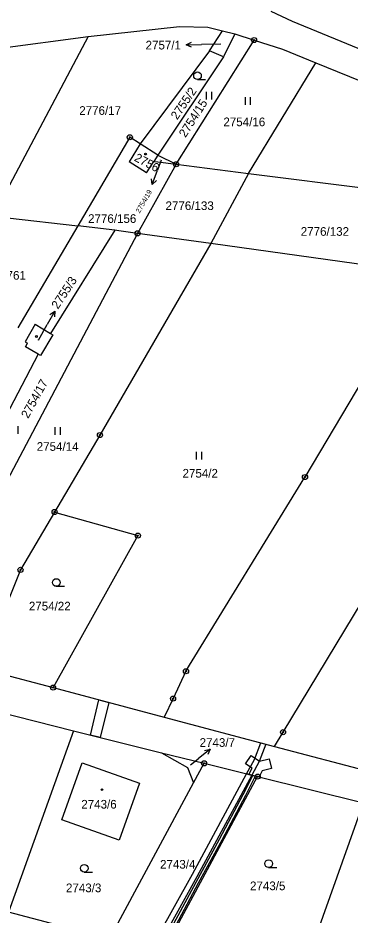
# Model space of a CAD drawing. Extents: x -755819 to -753140, y -1169796 to -1166000.
# Drawn here: x -753470.9 to -753405.7, y -1169236.7 to -1169060.4 of the extents above; entities that cross this region are included whole.
import ezdxf

# ---------------------------------------------------------------- set-up
doc = ezdxf.new("R2010")
doc.units = 0
for name, color, linetype in [('Vrstva 1', 7, 'Continuous'), ('Vrstva 13', 7, 'Continuous'), ('Vrstva 16', 7, 'Continuous'), ('Vrstva 18', 7, 'Continuous'), ('Vrstva 19', 7, 'Continuous'), ('Vrstva 24', 7, 'Continuous'), ('Vrstva 25', 7, 'Continuous'), ('Vrstva 27', 7, 'Continuous'), ('Vrstva 6', 7, 'Continuous'), ('Vrstva 62', 7, 'Continuous')]:
    doc.layers.add(name, color=color, linetype=linetype)

msp = doc.modelspace()

# ---------------------------------------------------------------- linework, layer by layer
at = {"layer": 'Vrstva 1'}
for p, q in [((-753421.22, -1169059.09), (-753417.03, -1169061.06)), ((-753417.03, -1169061.06), (-753388.03, -1169072.97)), ((-753457.13, -1169064.03), (-753439.18, -1169062.1)), ((-753439.18, -1169062.1), (-753433.66, -1169062.19)), ((-753433.66, -1169062.19), (-753430.76, -1169062.93)), ((-753433.33, -1169066.84), (-753430.76, -1169062.93)), ((-753430.76, -1169062.93), (-753428.33, -1169063.55)), ((-753428.33, -1169063.55), (-753430.56, -1169068.08)), ((-753428.33, -1169063.55), (-753424.54, -1169064.76)), ((-753482.8, -1169067.5), (-753457.13, -1169064.03)), ((-753457.13, -1169064.03), (-753475.82, -1169099.32)), ((-753439.87, -1169089.15), (-753424.54, -1169064.76)), ((-753424.54, -1169064.76), (-753418.98, -1169066.55)), ((-753433.33, -1169066.84), (-753446.92, -1169085.16)), ((-753430.56, -1169068.08), (-753433.33, -1169066.84)), ((-753418.98, -1169066.55), (-753412.4, -1169069.22)), ((-753430.56, -1169068.08), (-753443.48, -1169087.36)), ((-753412.4, -1169069.22), (-753389.54, -1169078.5)), ((-753448.96, -1169083.85), (-753459.15, -1169101.27)), ((-753446.92, -1169085.16), (-753448.96, -1169083.85)), ((-753446.92, -1169085.16), (-753449.08, -1169088.66)), ((-753443.48, -1169087.36), (-753446.92, -1169085.16)), ((-753443.48, -1169087.36), (-753444.27, -1169088.59)), ((-753443.48, -1169087.36), (-753439.87, -1169089.15)), ((-753445.69, -1169090.82), (-753449.08, -1169088.66)), ((-753439.87, -1169089.15), (-753447.43, -1169102.73)), ((-753445.69, -1169090.82), (-753444.27, -1169088.59)), ((-753444.27, -1169088.59), (-753443.47, -1169088.7)), ((-753443.47, -1169088.7), (-753439.87, -1169089.15)), ((-753439.87, -1169089.15), (-753425.64, -1169090.95)), ((-753425.64, -1169090.95), (-753382.45, -1169096.41)), ((-753472.97, -1169099.66), (-753459.15, -1169101.27)), ((-753459.15, -1169101.27), (-753470.94, -1169121.28)), ((-753451.87, -1169102.12), (-753464.55, -1169122.38)), ((-753451.87, -1169102.12), (-753459.15, -1169101.27)), ((-753451.14, -1169102.21), (-753451.87, -1169102.12)), ((-753447.43, -1169102.73), (-753451.14, -1169102.21)), ((-753447.43, -1169102.73), (-753489.38, -1169182.12)), ((-753433.04, -1169104.74), (-753447.43, -1169102.73)), ((-753433.04, -1169104.74), (-753454.82, -1169142.37)), ((-753390.88, -1169110.64), (-753433.04, -1169104.74)), ((-753390.88, -1169110.64), (-753414.54, -1169150.62)), ((-753418.85, -1169200.74), (-753366.37, -1169113.92)), ((-753467.58, -1169120.6), (-753469.52, -1169124.03)), ((-753467.58, -1169120.6), (-753464.55, -1169122.38)), ((-753464.08, -1169122.66), (-753466.48, -1169126.7)), ((-753464.55, -1169122.38), (-753464.08, -1169122.66)), ((-753469.52, -1169124.03), (-753469.06, -1169124.29)), ((-753469.47, -1169125.01), (-753469.06, -1169124.29)), ((-753466.95, -1169126.44), (-753469.47, -1169125.01)), ((-753466.95, -1169126.44), (-753480.39, -1169152.18)), ((-753466.48, -1169126.7), (-753466.95, -1169126.44)), ((-753454.82, -1169142.37), (-753463.73, -1169157.48)), ((-753437.92, -1169188.77), (-753414.54, -1169150.62)), ((-753463.73, -1169157.48), (-753470.43, -1169168.85)), ((-753463.73, -1169157.48), (-753447.37, -1169162.11)), ((-753447.37, -1169162.11), (-753464.04, -1169191.97)), ((-753470.43, -1169168.85), (-753476.95, -1169184.99)), ((-753478.25, -1169188.2), (-753464.04, -1169191.97)), ((-753437.92, -1169188.77), (-753440.45, -1169194.15)), ((-753464.04, -1169191.97), (-753442.23, -1169197.77)), ((-753440.45, -1169194.15), (-753442.23, -1169197.77)), ((-753480.28, -1169195.33), (-753460.04, -1169200.49)), ((-753442.23, -1169197.77), (-753420.54, -1169203.53)), ((-753460.04, -1169200.49), (-753472.79, -1169236.12)), ((-753460.04, -1169200.49), (-753442.76, -1169204.78)), ((-753420.54, -1169203.53), (-753418.85, -1169200.74)), ((-753442.76, -1169204.78), (-753437.64, -1169207.68)), ((-753442.76, -1169204.78), (-753434.36, -1169206.86)), ((-753420.54, -1169203.53), (-753398.91, -1169209.28)), ((-753462.29, -1169217.99), (-753458.35, -1169206.76)), ((-753458.35, -1169206.76), (-753447.05, -1169210.73)), ((-753437.64, -1169207.68), (-753436.42, -1169210.69)), ((-753436.42, -1169210.69), (-753434.36, -1169206.86)), ((-753434.36, -1169206.86), (-753423.84, -1169209.47)), ((-753442.47, -1169244.04), (-753423.84, -1169209.47)), ((-753423.84, -1169209.47), (-753403.03, -1169214.63)), ((-753452.93, -1169241.31), (-753436.42, -1169210.69)), ((-753447.05, -1169210.73), (-753451.05, -1169221.93)), ((-753415.96, -1169250.97), (-753403.03, -1169214.63)), ((-753451.05, -1169221.93), (-753462.29, -1169217.99))]:
    msp.add_line(p, q, dxfattribs=at)
at = {"layer": 'Vrstva 13'}
msp.add_line((-753452.93, -1169241.31), (-753472.79, -1169236.12), dxfattribs=at)
at = {"layer": 'Vrstva 16'}
for p, q in [((-753431.1, -1169065.54), (-753434.86, -1169065.61)), ((-753437.86, -1169065.67), (-753434.86, -1169065.61)), ((-753442.82, -1169088.38), (-753443.53, -1169090.32)), ((-753444.56, -1169093.14), (-753443.53, -1169090.32)), ((-753463.72, -1169118.03), (-753465.18, -1169120.65)), ((-753466.89, -1169123.71), (-753465.18, -1169120.65)), ((-753433.19, -1169204.09), (-753435.54, -1169205.95)), ((-753437.05, -1169207.14), (-753435.54, -1169205.95))]:
    msp.add_line(p, q, dxfattribs=at)
for points in [[(-753436.85, -1169066.15), (-753437.86, -1169065.67), (-753436.87, -1169065.15)], [(-753443.74, -1169092.37), (-753444.56, -1169093.14), (-753444.68, -1169092.03)], [(-753464.64, -1169118.66), (-753463.72, -1169118.03), (-753463.77, -1169119.15)], [(-753434.28, -1169204.31), (-753433.19, -1169204.09), (-753433.66, -1169205.1)]]:
    msp.add_lwpolyline(points, dxfattribs=at)
at = {"layer": 'Vrstva 24'}
for centre, radius in [((-753424.54, -1169064.76), 0.5), ((-753424.54, -1169064.76), 0.1), ((-753448.96, -1169083.85), 0.5), ((-753448.96, -1169083.85), 0.1), ((-753439.87, -1169089.15), 0.5), ((-753439.87, -1169089.15), 0.1), ((-753447.43, -1169102.73), 0.5), ((-753447.43, -1169102.73), 0.1), ((-753454.82, -1169142.37), 0.5), ((-753454.82, -1169142.37), 0.1), ((-753414.54, -1169150.62), 0.5), ((-753414.54, -1169150.62), 0.1), ((-753463.73, -1169157.48), 0.5), ((-753463.73, -1169157.48), 0.1), ((-753447.37, -1169162.11), 0.5), ((-753447.37, -1169162.11), 0.1), ((-753470.43, -1169168.85), 0.5), ((-753470.43, -1169168.85), 0.1), ((-753437.92, -1169188.77), 0.5), ((-753437.92, -1169188.77), 0.1), ((-753464.04, -1169191.97), 0.5), ((-753464.04, -1169191.97), 0.1), ((-753440.45, -1169194.15), 0.5), ((-753440.45, -1169194.15), 0.1), ((-753418.85, -1169200.74), 0.5), ((-753418.85, -1169200.74), 0.1), ((-753434.36, -1169206.86), 0.5), ((-753434.36, -1169206.86), 0.1), ((-753423.84, -1169209.47), 0.5), ((-753423.84, -1169209.47), 0.1)]:
    msp.add_circle(centre, radius, dxfattribs=at)
at = {"layer": 'Vrstva 25'}
for p, q in [((-753435.66, -1169072.52), (-753434.06, -1169072.52)), ((-753433.86, -1169076.45), (-753433.86, -1169074.95)), ((-753432.86, -1169076.45), (-753432.86, -1169074.95)), ((-753426.22, -1169077.5), (-753426.22, -1169076)), ((-753425.22, -1169077.5), (-753425.22, -1169076)), ((-753470.91, -1169142.11), (-753470.91, -1169140.61)), ((-753463.59, -1169142.29), (-753463.59, -1169140.79)), ((-753462.59, -1169142.29), (-753462.59, -1169140.79)), ((-753435.83, -1169147.16), (-753435.83, -1169145.66)), ((-753434.83, -1169147.16), (-753434.83, -1169145.66)), ((-753463.4, -1169172.08), (-753461.8, -1169172.08)), ((-753421.68, -1169227.32), (-753420.08, -1169227.32)), ((-753457.91, -1169228.23), (-753456.31, -1169228.23))]:
    msp.add_line(p, q, dxfattribs=at)
for centre, radius in [((-753435.66, -1169071.77), 0.75), ((-753445.85, -1169087.16), 0.175), ((-753467.31, -1169122.99), 0.175), ((-753463.4, -1169171.33), 0.75), ((-753454.42, -1169212.03), 0.175), ((-753421.68, -1169226.57), 0.75), ((-753457.91, -1169227.48), 0.75)]:
    msp.add_circle(centre, radius, dxfattribs=at)
at = {"layer": 'Vrstva 27'}
for p, q in [((-753456.71, -1169201.32), (-753455.02, -1169194.37)), ((-753455.02, -1169194.37), (-753453.09, -1169194.88)), ((-753453.09, -1169194.88), (-753454.77, -1169201.8)), ((-753454.77, -1169201.8), (-753456.71, -1169201.32)), ((-753424.48, -1169206.11), (-753423.21, -1169202.82)), ((-753422.23, -1169203.08), (-753423.56, -1169206.53)), ((-753423.21, -1169202.82), (-753422.23, -1169203.08)), ((-753426.23, -1169206.95), (-753425.11, -1169205.29)), ((-753426, -1169208.93), (-753424.48, -1169206.11)), ((-753425.11, -1169205.29), (-753423.46, -1169206.41)), ((-753423.56, -1169206.53), (-753424.99, -1169209.18)), ((-753423.46, -1169206.41), (-753421.56, -1169205.96)), ((-753421.56, -1169205.96), (-753421.1, -1169207.9)), ((-753424.94, -1169207.82), (-753426.23, -1169206.95)), ((-753425.56, -1169209.04), (-753424.94, -1169207.82)), ((-753422.97, -1169208.35), (-753423.57, -1169209.54)), ((-753421.1, -1169207.9), (-753422.97, -1169208.35)), ((-753436.65, -1169228.66), (-753426, -1169208.93)), ((-753424.99, -1169209.18), (-753435.77, -1169229.14)), ((-753426.69, -1169212.96), (-753424.81, -1169209.23)), ((-753424.31, -1169209.35), (-753426.25, -1169213.18)), ((-753424.99, -1169209.18), (-753426, -1169208.93)), ((-753426, -1169208.93), (-753425.56, -1169209.04)), ((-753424.81, -1169209.23), (-753425.56, -1169209.04)), ((-753425.56, -1169209.04), (-753424.99, -1169209.18)), ((-753424.31, -1169209.35), (-753424.81, -1169209.23)), ((-753424.81, -1169209.23), (-753424.31, -1169209.35)), ((-753423.84, -1169209.47), (-753424.31, -1169209.35)), ((-753423.57, -1169209.54), (-753423.84, -1169209.47)), ((-753431.34, -1169221.73), (-753426.69, -1169212.96)), ((-753426.25, -1169213.18), (-753430.9, -1169221.97)), ((-753435.94, -1169230.19), (-753431.34, -1169221.73)), ((-753430.9, -1169221.97), (-753435.5, -1169230.43)), ((-753444.87, -1169243.41), (-753436.65, -1169228.66)), ((-753435.77, -1169229.14), (-753443.87, -1169243.68)), ((-753443.29, -1169243.82), (-753435.94, -1169230.19)), ((-753435.5, -1169230.43), (-753442.8, -1169243.95))]:
    msp.add_line(p, q, dxfattribs=at)
at = {"layer": 'Vrstva 6'}
for q in [(-753412.4, -1169069.22), (-753433.04, -1169104.74)]:
    msp.add_line((-753425.64, -1169090.95), q, dxfattribs=at)

# ---------------------------------------------------------------- texts
at = {"layer": 'Vrstva 16'}
for s, p in [('2757/1', (-753445.86, -1169066.6)), ('2743/7', (-753435.24, -1169203.62))]:
    msp.add_text(s, height=1.7, dxfattribs=at).set_placement(p)
msp.add_text('2755/3', height=1.7, rotation=56.7801, dxfattribs=at).set_placement((-753463.07, -1169117.75))
at = {"layer": 'Vrstva 18'}
for s, height, p in [('2757/1', 0.1, (-753431.32, -1169065.54)), ('2776/17', 1.7, (-753458.89, -1169079.45)), ('2754/16', 1.7, (-753430.57, -1169081.68)), ('2754/19', 0.1, (-753443.09, -1169088.38)), ('2776/133', 1.7, (-753441.94, -1169098.15)), ('2776/156', 1.7, (-753457.16, -1169100.68)), ('2776/132', 1.7, (-753415.37, -1169103.21)), ('2761', 1.7, (-753474.43, -1169111.83)), ('2754/14', 1.7, (-753467.24, -1169145.46)), ('2754/2', 1.7, (-753438.6, -1169150.72)), ('2754/22', 1.7, (-753468.79, -1169176.82)), ('2743/7', 0.1, (-753437.3, -1169207.14)), ('2743/4', 1.7, (-753443.02, -1169227.55)), ('2743/3', 1.7, (-753461.5, -1169232.18)), ('2743/5', 1.7, (-753425.34, -1169231.78))]:
    msp.add_text(s, height=height, dxfattribs=at).set_placement(p)
for s, rotation, p in [('2755/2', 55.8061, (-753439.65, -1169080.53)), ('2754/15', 57.5823, (-753438.01, -1169084.02)), ('2754/17', 61.1919, (-753468.93, -1169139.22))]:
    msp.add_text(s, height=1.7, rotation=rotation, dxfattribs=at).set_placement(p)
at = {"layer": 'Vrstva 19'}
msp.add_text('2756', height=1.7, rotation=332.2582, dxfattribs=at).set_placement((-753448.23, -1169088.4))
for s, height, p in [('2755/3', 0.1, (-753467.15, -1169123.71)), ('2743/6', 1.7, (-753458.49, -1169215.75))]:
    msp.add_text(s, height=height, dxfattribs=at).set_placement(p)
at = {"layer": 'Vrstva 62'}
msp.add_text('2754/19', height=1, rotation=60.1033, dxfattribs=at).set_placement((-753447.03, -1169098.87))

doc.saveas('drawing.dxf')
